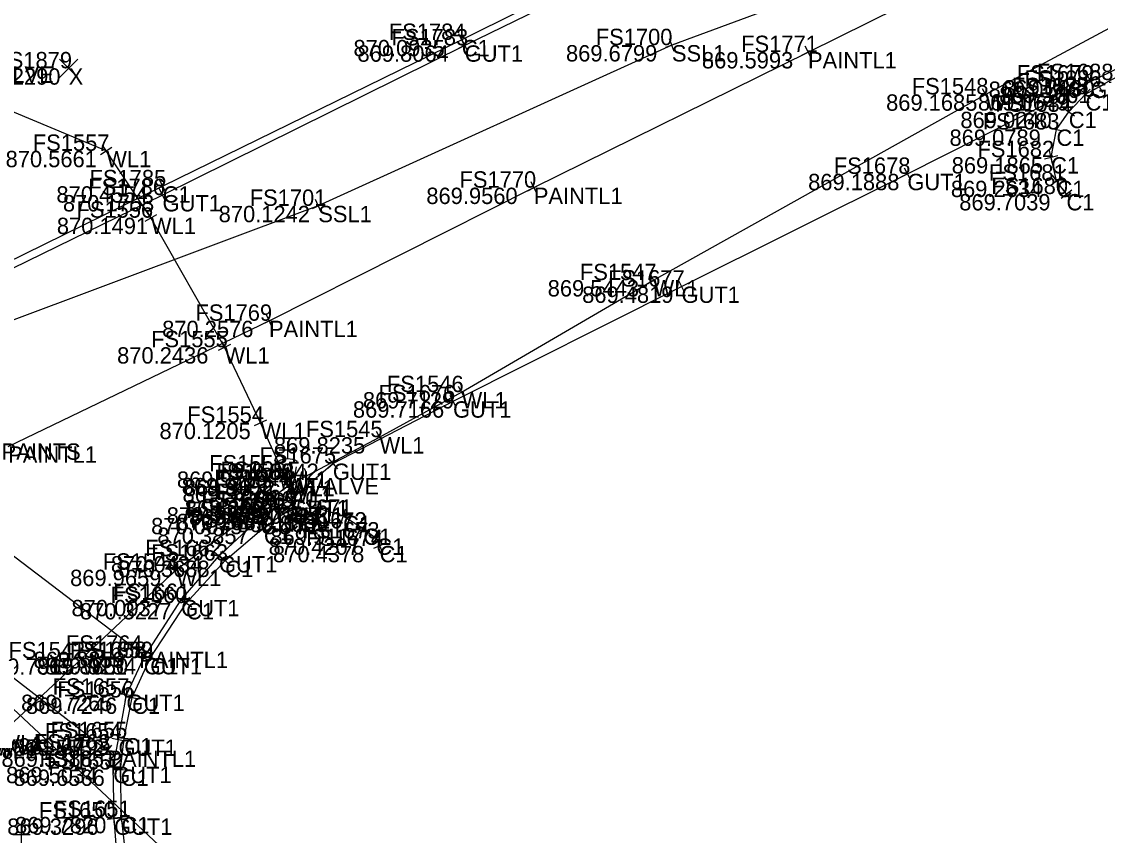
# Model space of a CAD drawing. Extents: x 1469677 to 1493262, y 375219 to 389293.
# Drawn here: x 1479688.4 to 1479767.4, y 379910.3 to 379970 of the extents above; entities that cross this region are included whole.
import ezdxf

# ---------------------------------------------------------------- set-up
doc = ezdxf.new("R2010")
doc.units = 0
for name, color, linetype in [('Building', 7, 'Continuous'), ('DR_X_Drive_Pipe', 7, 'Continuous'), ('DV_X_Text', 7, 'Continuous'), ('GK_Visualization', 7, 'Continuous'), ('PNTELEV', 7, 'Continuous'), ('PNTNO', 7, 'Continuous'), ('RD_P_Text', 7, 'Continuous'), ('RW_P_Esmt_SW', 7, 'Continuous'), ('RW_P_Esmt_U', 7, 'Continuous'), ('SV_X_Mon_Cells_Found', 7, 'Continuous'), ('UT_X_Electric', 7, 'Continuous')]:
    doc.layers.add(name, color=color, linetype=linetype)

msp = doc.modelspace()

# ---------------------------------------------------------------- linework, layer by layer
at = {"layer": 'Building'}
for points in [[(1479687.377, 379938.814), (1479706.5, 379948.023), (1479725.914, 379957.781), (1479746.012, 379967.724), (1479779.432, 379984.272), (1479805.773, 379996.992), (1479815.711, 380001.699)], [(1479696.985, 379923.758), (1479671.854, 379942.855)], [(1479663.295, 379940.786), (1479694.651, 379916.513)]]:
    msp.add_lwpolyline(points, dxfattribs=at)
at = {"layer": 'DR_X_Drive_Pipe'}
for points in [[(1479653.917, 379883.075), (1479656.453, 379885.901), (1479682.649, 379913.583), (1479686.182, 379917.14), (1479686.736, 379917.656), (1479692.788, 379923.269), (1479699.703, 379929.771), (1479707.876, 379935.91), (1479714.6, 379939.488), (1479720.618, 379942.793), (1479734.686, 379951.003), (1479759.021, 379964.62), (1479771.505, 379971.304), (1479799.27, 379984.838)], [(1479708.028, 379936.357), (1479707.494, 379936.973), (1479705.885, 379940.546), (1479703.244, 379946.083), (1479697.845, 379955.578), (1479694.57, 379960.481), (1479685.134, 379964.427), (1479683.162, 379969.505)]]:
    msp.add_lwpolyline(points, dxfattribs=at)
at = {"layer": 'PNTELEV'}
for p, q in [((1479721.085, 379968.835), (1479720.191, 379968.388)), ((1479720.861, 379968.164), (1479720.415, 379969.059)), ((1479721.064, 379967.765), (1479720.626, 379968.664)), ((1479720.638, 379968.612), (1479720.638, 379968.612)), ((1479736.21, 379967.764), (1479735.864, 379968.702)), ((1479721.294, 379968.434), (1479720.396, 379967.995)), ((1479720.845, 379968.214), (1479720.845, 379968.214)), ((1479736.506, 379968.406), (1479735.568, 379968.06)), ((1479736.037, 379968.233), (1479736.037, 379968.233)), ((1479745.564, 379967.502), (1479746.46, 379967.946)), ((1479745.79, 379968.172), (1479746.234, 379967.276)), ((1479746.012, 379967.724), (1479746.012, 379967.724)), ((1479766.27, 379965.338), (1479767.162, 379965.788)), ((1479766.491, 379966.009), (1479766.941, 379965.116)), ((1479766.716, 379965.563), (1479766.716, 379965.563)), ((1479766.933, 379964.947), (1479767.811, 379965.425)), ((1479767.133, 379965.625), (1479767.611, 379964.747)), ((1479758.585, 379964.376), (1479759.457, 379964.864)), ((1479758.777, 379965.056), (1479759.265, 379964.183)), ((1479759.021, 379964.62), (1479759.021, 379964.62)), ((1479765.996, 379964.98), (1479766.72, 379964.291)), ((1479766.013, 379964.273), (1479766.703, 379964.998)), ((1479766.358, 379964.635), (1479766.358, 379964.635)), ((1479767.372, 379965.186), (1479767.372, 379965.186)), ((1479764.72, 379963.63), (1479765.54, 379963.059)), ((1479764.844, 379962.934), (1479765.416, 379963.755)), ((1479765.13, 379963.345), (1479765.13, 379963.345)), ((1479764.131, 379961.556), (1479764.323, 379962.537)), ((1479763.736, 379962.142), (1479764.718, 379961.95)), ((1479764.227, 379962.046), (1479764.227, 379962.046)), ((1479694.154, 379960.204), (1479694.986, 379960.759)), ((1479694.848, 379960.066), (1479694.292, 379960.897)), ((1479694.57, 379960.481), (1479694.57, 379960.481)), ((1479763.343, 379959.905), (1479764.317, 379960.131)), ((1479763.943, 379959.531), (1479763.717, 379960.505)), ((1479763.83, 379960.018), (1479763.83, 379960.018)), ((1479753.073, 379959.243), (1479753.519, 379958.348)), ((1479698.93, 379957.434), (1479698.49, 379958.332)), ((1479752.849, 379958.572), (1479753.743, 379959.018)), ((1479753.296, 379958.795), (1479753.296, 379958.795)), ((1479763.83, 379957.991), (1479764.632, 379958.589)), ((1479764.53, 379957.889), (1479763.932, 379958.69)), ((1479764.231, 379958.29), (1479764.231, 379958.29)), ((1479699.159, 379958.103), (1479698.261, 379957.663)), ((1479698.916, 379956.791), (1479698.472, 379957.687)), ((1479698.71, 379957.883), (1479698.71, 379957.883)), ((1479725.467, 379957.557), (1479726.361, 379958.006)), ((1479725.689, 379958.228), (1479726.139, 379957.334)), ((1479725.914, 379957.781), (1479725.914, 379957.781)), ((1479764.559, 379957.015), (1479765.361, 379957.613)), ((1479765.259, 379956.913), (1479764.661, 379957.714)), ((1479699.142, 379957.461), (1479698.246, 379957.017)), ((1479698.694, 379957.239), (1479698.694, 379957.239)), ((1479710.319, 379955.993), (1479709.905, 379956.903)), ((1479764.96, 379957.314), (1479764.96, 379957.314)), ((1479698.092, 379955.143), (1479697.598, 379956.012)), ((1479710.567, 379956.655), (1479709.657, 379956.241)), ((1479710.112, 379956.448), (1479710.112, 379956.448)), ((1479697.41, 379955.331), (1479698.28, 379955.825)), ((1479697.845, 379955.578), (1479697.845, 379955.578)), ((1479734.254, 379950.751), (1479735.118, 379951.255)), ((1479734.434, 379951.435), (1479734.938, 379950.571)), ((1479734.686, 379951.003), (1479734.686, 379951.003)), ((1479736.292, 379950.308), (1479737.186, 379950.756)), ((1479736.515, 379950.979), (1479736.963, 379950.085)), ((1479736.739, 379950.532), (1479736.739, 379950.532)), ((1479706.05, 379947.806), (1479706.95, 379948.24)), ((1479706.283, 379948.474), (1479706.717, 379947.573)), ((1479706.5, 379948.023), (1479706.5, 379948.023)), ((1479703.459, 379945.632), (1479703.029, 379946.535)), ((1479702.793, 379945.868), (1479703.695, 379946.299)), ((1479703.244, 379946.083), (1479703.244, 379946.083)), ((1479719.76, 379942.561), (1479720.22, 379941.673)), ((1479720.18, 379942.552), (1479721.056, 379943.033)), ((1479720.377, 379943.231), (1479720.859, 379942.354)), ((1479720.618, 379942.793), (1479720.618, 379942.793)), ((1479719.546, 379941.887), (1479720.434, 379942.347)), ((1479719.99, 379942.117), (1479719.99, 379942.117)), ((1479706.09, 379940.09), (1479705.68, 379941.002)), ((1479705.429, 379940.341), (1479706.341, 379940.751)), ((1479705.885, 379940.546), (1479705.885, 379940.546)), ((1479714.159, 379939.253), (1479715.041, 379939.723)), ((1479714.365, 379939.929), (1479714.835, 379939.047)), ((1479714.6, 379939.488), (1479714.6, 379939.488)), ((1479710.803, 379937.227), (1479711.563, 379937.878)), ((1479710.858, 379937.932), (1479711.508, 379937.173)), ((1479707.116, 379936.645), (1479707.872, 379937.3)), ((1479707.822, 379936.595), (1479707.166, 379937.351)), ((1479707.494, 379936.973), (1479707.494, 379936.973)), ((1479711.183, 379937.553), (1479711.183, 379937.553)), ((1479707.476, 379935.61), (1479708.276, 379936.21)), ((1479707.576, 379936.31), (1479708.176, 379935.51)), ((1479707.65, 379936.029), (1479708.406, 379936.684)), ((1479708.356, 379935.979), (1479707.7, 379936.735)), ((1479708.028, 379936.357), (1479708.028, 379936.357)), ((1479707.876, 379935.91), (1479707.876, 379935.91)), ((1479706.615, 379934.07), (1479707.449, 379934.623)), ((1479706.756, 379934.763), (1479707.308, 379933.93)), ((1479707.616, 379934.647), (1479708.506, 379935.105)), ((1479707.832, 379935.32), (1479708.29, 379934.431)), ((1479708.061, 379934.876), (1479708.061, 379934.876)), ((1479708.181, 379934.682), (1479708.569, 379933.76)), ((1479709.896, 379934.832), (1479709.968, 379933.835)), ((1479705.495, 379933.231), (1479706.229, 379933.91)), ((1479705.522, 379933.938), (1479706.202, 379933.204)), ((1479707.032, 379934.346), (1479707.032, 379934.346)), ((1479707.124, 379933.572), (1479707.934, 379934.157)), ((1479707.236, 379934.27), (1479707.822, 379933.459)), ((1479707.529, 379933.865), (1479707.529, 379933.865)), ((1479707.914, 379934.027), (1479708.836, 379934.415)), ((1479708.375, 379934.221), (1479708.375, 379934.221)), ((1479709.433, 379934.298), (1479710.431, 379934.37)), ((1479709.932, 379934.334), (1479709.932, 379934.334)), ((1479711.454, 379933.868), (1479712.41, 379933.576)), ((1479712.078, 379934.2), (1479711.786, 379933.244)), ((1479705.749, 379932.53), (1479706.509, 379933.179)), ((1479705.805, 379933.235), (1479706.453, 379932.474)), ((1479705.862, 379933.571), (1479705.862, 379933.571)), ((1479711.932, 379933.722), (1479711.932, 379933.722)), ((1479712.989, 379933.055), (1479713.835, 379932.521)), ((1479713.679, 379933.211), (1479713.145, 379932.365)), ((1479706.129, 379932.854), (1479706.129, 379932.854)), ((1479713.412, 379932.788), (1479713.412, 379932.788)), ((1479713.969, 379932.363), (1479714.765, 379931.756)), ((1479714.67, 379932.457), (1479714.064, 379931.662)), ((1479715.064, 379931.715), (1479714.148, 379931.313)), ((1479714.367, 379932.06), (1479714.367, 379932.06)), ((1479714.405, 379931.972), (1479714.807, 379931.056)), ((1479714.606, 379931.514), (1479714.606, 379931.514)), ((1479702.455, 379931.096), (1479703.211, 379930.442)), ((1479702.506, 379930.391), (1479703.16, 379931.148)), ((1479702.833, 379930.769), (1479702.833, 379930.769)), ((1479702.927, 379930.775), (1479703.661, 379930.097)), ((1479702.955, 379930.069), (1479703.633, 379930.803)), ((1479699.339, 379929.428), (1479700.067, 379930.113)), ((1479699.36, 379930.135), (1479700.046, 379929.406)), ((1479703.294, 379930.436), (1479703.294, 379930.436)), ((1479699.703, 379929.771), (1479699.703, 379929.771)), ((1479699.639, 379927.827), (1479700.479, 379927.285)), ((1479699.788, 379927.135), (1479700.33, 379927.976)), ((1479700.002, 379927.6), (1479700.84, 379927.054)), ((1479700.059, 379927.556), (1479700.059, 379927.556)), ((1479700.148, 379926.908), (1479700.694, 379927.746)), ((1479700.421, 379927.327), (1479700.421, 379927.327)), ((1479692.421, 379922.929), (1479693.155, 379923.609)), ((1479692.448, 379923.635), (1479693.128, 379922.902)), ((1479697.383, 379923.456), (1479696.587, 379924.061)), ((1479696.682, 379923.36), (1479697.288, 379924.156)), ((1479696.865, 379923.512), (1479697.769, 379923.084)), ((1479696.985, 379923.758), (1479696.985, 379923.758)), ((1479697.103, 379922.846), (1479697.531, 379923.75)), ((1479697.34, 379923.503), (1479698.248, 379923.085)), ((1479697.585, 379922.84), (1479698.003, 379923.748)), ((1479692.788, 379923.269), (1479692.788, 379923.269)), ((1479697.317, 379923.298), (1479697.317, 379923.298)), ((1479697.794, 379923.294), (1479697.794, 379923.294)), ((1479695.959, 379920.116), (1479696.133, 379921.101)), ((1479695.554, 379920.695), (1479696.538, 379920.521)), ((1479695.971, 379920.492), (1479696.953, 379920.304)), ((1479696.046, 379920.608), (1479696.046, 379920.608)), ((1479696.368, 379919.907), (1479696.556, 379920.889)), ((1479696.462, 379920.398), (1479696.462, 379920.398)), ((1479694.975, 379917.415), (1479695.957, 379917.227)), ((1479695.372, 379916.83), (1479695.56, 379917.812)), ((1479695.393, 379917.478), (1479696.387, 379917.361)), ((1479695.466, 379917.321), (1479695.466, 379917.321)), ((1479695.832, 379916.923), (1479695.948, 379917.916)), ((1479695.89, 379917.42), (1479695.89, 379917.42)), ((1479694.256, 379916.819), (1479695.046, 379916.207)), ((1479694.957, 379916.908), (1479694.345, 379916.118)), ((1479694.651, 379916.513), (1479694.651, 379916.513)), ((1479695.091, 379914.822), (1479695.075, 379915.822)), ((1479695.63, 379914.617), (1479695.61, 379915.617)), ((1479694.583, 379915.314), (1479695.583, 379915.329)), ((1479695.083, 379915.322), (1479695.083, 379915.322)), ((1479695.12, 379915.108), (1479696.12, 379915.127)), ((1479695.62, 379915.117), (1479695.62, 379915.117)), ((1479695.182, 379911.032), (1479695.102, 379912.029)), ((1479695.189, 379911.589), (1479696.183, 379911.699)), ((1479695.741, 379911.147), (1479695.631, 379912.141)), ((1479695.686, 379911.644), (1479695.686, 379911.644)), ((1479694.644, 379911.49), (1479695.64, 379911.571)), ((1479695.142, 379911.531), (1479695.142, 379911.531))]:
    msp.add_line(p, q, dxfattribs=at)
at = {"layer": 'PNTNO'}
for p, q in [((1479708.512, 379938.532), (1479707.24, 379938.532)), ((1479707.877, 379937.896), (1479707.877, 379939.167)), ((1479707.877, 379936.496), (1479707.877, 379936.496)), ((1479688.366, 379909.701), (1479688.366, 379910.972)), ((1479689.001, 379910.337), (1479687.729, 379910.337))]:
    msp.add_line(p, q, dxfattribs=at)
msp.add_lwpolyline([(1479707.24, 379937.316), (1479707.559, 379935.592), (1479707.877, 379937.316), (1479708.197, 379935.592), (1479708.514, 379937.316)], dxfattribs=at)
for start, end in [(60.01836, 120.01574), (150.01836, 209.98164), (330.01836, 29.98164), (239.98426, 299.98164)]:
    msp.add_arc((1479707.877, 379936.497), 1.4, start, end, dxfattribs=at)
at = {"layer": 'RD_P_Text'}
for points in [[(1479772.982, 379994.381), (1479762.438, 379989.23), (1479737.891, 379977.225), (1479720.638, 379968.612), (1479698.71, 379957.883), (1479678.409, 379947.915), (1479674.816, 379946.157), (1479670.835, 379944.353), (1479668.74, 379943.532), (1479666.343, 379942.649), (1479664.179, 379942.195), (1479661.876, 379941.901), (1479659.999, 379941.972), (1479653.935, 379943.268), (1479649.182, 379945.527), (1479644.261, 379948.889), (1479643.432, 379949.993), (1479639.011, 379953.958), (1479638.818, 379953.848), (1479620.557, 379971.482), (1479582.44, 380008.391)], [(1479773.254, 379993.873), (1479762.766, 379988.772), (1479738.122, 379976.644), (1479720.845, 379968.214), (1479698.694, 379957.239), (1479678.815, 379947.539), (1479674.951, 379945.56), (1479671.194, 379943.855), (1479668.836, 379942.929), (1479666.481, 379942.243), (1479664.295, 379941.704), (1479662.026, 379941.397), (1479659.994, 379941.512), (1479654.023, 379942.767), (1479648.758, 379945.101), (1479643.81, 379948.553), (1479642.638, 379949.517), (1479640.65, 379951.389), (1479638.379, 379953.495), (1479620.029, 379971.274), (1479601.931, 379988.801), (1479602.178, 379989.373), (1479582.142, 380008.015)], [(1479764.96, 379957.314), (1479764.231, 379958.29), (1479763.83, 379960.018), (1479764.227, 379962.046), (1479765.13, 379963.345), (1479766.358, 379964.635), (1479767.372, 379965.186), (1479768.198, 379965.667), (1479786.067, 379974.436), (1479802.593, 379982.624), (1479831.64, 379996.732)], [(1479695.475, 379907.419), (1479695.142, 379911.531), (1479695.083, 379915.322), (1479695.466, 379917.321), (1479696.046, 379920.608), (1479697.317, 379923.298), (1479700.059, 379927.556), (1479702.833, 379930.769), (1479705.862, 379933.571), (1479707.032, 379934.346), (1479708.061, 379934.876), (1479711.183, 379937.553), (1479719.99, 379942.117), (1479736.739, 379950.532), (1479753.296, 379958.795), (1479766.716, 379965.563), (1479785.836, 379974.829)], [(1479696.149, 379907.481), (1479695.686, 379911.644), (1479695.62, 379915.117), (1479695.89, 379917.42), (1479696.462, 379920.398), (1479697.794, 379923.294), (1479700.421, 379927.327), (1479703.294, 379930.436), (1479706.129, 379932.854), (1479707.529, 379933.865), (1479708.375, 379934.221), (1479709.932, 379934.334), (1479711.932, 379933.722), (1479713.412, 379932.788), (1479714.367, 379932.06), (1479714.606, 379931.514)]]:
    msp.add_lwpolyline(points, dxfattribs=at)
at = {"layer": 'RW_P_Esmt_U'}
for p, q in [((1479691.146, 379965.863), (1479692.48, 379967.198)), ((1479691.146, 379967.198), (1479692.48, 379965.863))]:
    msp.add_line(p, q, dxfattribs=at)
at = {"layer": 'SV_X_Mon_Cells_Found'}
msp.add_lwpolyline([(1477206.544, 382340.781), (1479657.335, 379947.979), (1480466.338, 379191.878)], dxfattribs=at)
at = {"layer": 'UT_X_Electric'}
msp.add_lwpolyline([(1479823.042, 380000.22), (1479820.4, 379999.933), (1479798.147, 379991.168), (1479736.037, 379968.233), (1479710.112, 379956.448), (1479679.103, 379944.837), (1479664.157, 379939.675), (1479652.585, 379935.616), (1479645.234, 379932.512), (1479624.647, 379923.417), (1479621.963, 379921.485), (1479620.421, 379921.063), (1479600.276, 379909.045), (1479588.442, 379902.577), (1479565.169, 379891.726), (1479542.109, 379880.195), (1479514.622, 379866.871)], dxfattribs=at)

# ---------------------------------------------------------------- texts
at = {"layer": 'DV_X_Text'}
for s, p in [('870.0935', (1479712.692, 379967.412)), ('869.8064', (1479712.984, 379967.014)), ('869.6799', (1479728.271, 379967.033)), ('869.5993', (1479738.236, 379966.524)), ('871.2290', (1479684.52, 379965.331)), ('869.0146', (1479759.253, 379964.363)), ('869.3830', (1479760.318, 379964.467)), ('869.1685', (1479751.737, 379963.42)), ('869.0649', (1479758.469, 379963.435)), ('869.3661', (1479760.028, 379963.986)), ('869.0240', (1479757.184, 379962.145)), ('869.0789', (1479756.385, 379960.846)), ('870.5661', (1479687.189, 379959.281)), ('869.1865', (1479756.546, 379958.818)), ('869.1888', (1479746.021, 379957.595)), ('869.2634', (1479756.483, 379957.09)), ('870.4554', (1479690.915, 379956.683)), ('869.9560', (1479718.034, 379956.581)), ('870.1753', (1479691.391, 379956.039)), ('869.7039', (1479757.099, 379956.114)), ('870.1242', (1479702.809, 379955.248)), ('870.1491', (1479690.946, 379954.378)), ('869.5443', (1479726.929, 379949.803)), ('869.4819', (1479729.455, 379949.332)), ('870.2576', (1479698.667, 379946.823)), ('870.2436', (1479695.364, 379944.883)), ('869.7129', (1479713.381, 379941.593)), ('869.7166', (1479712.649, 379940.917)), ('870.1205', (1479698.469, 379939.346)), ('869.8235', (1479706.862, 379938.288)), ('869.9759', (1479699.746, 379935.773)), ('869.8842', (1479703.445, 379936.353)), ('869.9492', (1479700.101, 379935.296)), ('869.9652', (1479700.262, 379935.157)), ('869.9775', (1479700.157, 379934.71)), ('869.8927', (1479700.323, 379933.676)), ('870.0064', (1479699.001, 379933.146)), ('870.2535', (1479699.734, 379932.665)), ('869.8977', (1479700.637, 379933.021)), ('869.9015', (1479702.535, 379933.134)), ('870.0075', (1479697.859, 379932.371)), ('869.8839', (1479704.166, 379932.522)), ('870.3857', (1479698.315, 379931.654)), ('869.9117', (1479706.601, 379931.588)), ('870.4207', (1479706.468, 379930.86)), ('870.4378', (1479706.792, 379930.314)), ('870.0434', (1479694.906, 379929.569)), ('870.3688', (1479695.452, 379929.236)), ('869.9659', (1479691.918, 379928.571)), ('870.0037', (1479692.019, 379926.356)), ('870.3227', (1479692.645, 379926.127)), ('869.8859', (1479689.237, 379922.558)), ('869.7915', (1479685.523, 379922.069)), ('869.8850', (1479689.475, 379922.098)), ('869.9254', (1479690.065, 379922.094)), ('869.7265', (1479688.327, 379919.408)), ('869.7246', (1479688.677, 379919.198)), ('869.5552', (1479687.737, 379916.121)), ('869.6493', (1479688.105, 379916.22)), ('869.5388', (1479686.885, 379915.313)), ('869.5034', (1479687.222, 379914.122)), ('869.6566', (1479687.769, 379913.917)), ('869.7820', (1479687.882, 379910.444)), ('869.3296', (1479687.309, 379910.331))]:
    msp.add_text(s, height=1.2, dxfattribs=at).set_placement(p)
at = {"layer": 'GK_Visualization'}
for s, p in [('C1', (1479720.638, 379967.412)), ('GUT1', (1479720.845, 379967.014)), ('SSL1', (1479736.037, 379967.033)), ('PAINTL1', (1479746.012, 379966.524)), ('WVALVE', (1479684.03, 379965.466)), ('X', (1479691.813, 379965.331)), ('GUT1', (1479766.716, 379964.363)), ('WL1', (1479759.021, 379963.42)), ('C1', (1479766.358, 379963.435)), ('C1', (1479765.13, 379962.145)), ('C1', (1479764.227, 379960.846)), ('WL1', (1479694.57, 379959.281)), ('C1', (1479763.83, 379958.818)), ('GUT1', (1479753.296, 379957.595)), ('C1', (1479764.231, 379957.09)), ('C1', (1479698.71, 379956.683)), ('PAINTL1', (1479725.914, 379956.581)), ('GUT1', (1479698.694, 379956.039)), ('C1', (1479764.96, 379956.114)), ('SSL1', (1479710.112, 379955.248)), ('WL1', (1479697.845, 379954.378)), ('WL1', (1479734.686, 379949.803)), ('GUT1', (1479736.739, 379949.332)), ('PAINTL1', (1479706.5, 379946.823)), ('WL1', (1479703.244, 379944.883)), ('WL1', (1479720.618, 379941.593)), ('GUT1', (1479719.99, 379940.917)), ('WL1', (1479705.885, 379939.346)), ('WL1', (1479714.6, 379938.288)), ('PAINTS', (1479686.899, 379937.83)), ('PAINTL1', (1479687.377, 379937.614)), ('WL1', (1479707.494, 379935.773)), ('GUT1', (1479711.183, 379936.353)), ('WVALVE', (1479707.877, 379935.296)), ('WL1', (1479708.028, 379935.157)), ('WL1', (1479707.876, 379934.71)), ('GUT1', (1479708.061, 379933.676)), ('GUT1', (1479707.032, 379933.146)), ('C1', (1479707.529, 379932.665)), ('C1', (1479708.375, 379933.021)), ('C1', (1479709.932, 379933.134)), ('GUT1', (1479705.862, 379932.371)), ('C1', (1479711.932, 379932.522)), ('C1', (1479706.129, 379931.654)), ('C1', (1479713.412, 379931.588)), ('C1', (1479714.367, 379930.86)), ('C1', (1479714.606, 379930.314)), ('GUT1', (1479702.833, 379929.569)), ('C1', (1479703.294, 379929.236)), ('WL1', (1479699.703, 379928.571)), ('GUT1', (1479700.059, 379926.356)), ('C1', (1479700.421, 379926.127)), ('PAINTL1', (1479696.985, 379922.558)), ('WL1', (1479692.788, 379922.069)), ('GUT1', (1479697.317, 379922.098)), ('C1', (1479697.794, 379922.094)), ('GUT1', (1479696.046, 379919.408)), ('C1', (1479696.462, 379919.198)), ('WL1', (1479686.182, 379915.94)), ('WVALVE', (1479686.396, 379916.124)), ('WL1', (1479686.736, 379916.456)), ('GUT1', (1479695.466, 379916.121)), ('C1', (1479695.89, 379916.22)), ('PAINTL1', (1479694.651, 379915.313)), ('GUT1', (1479695.083, 379914.122)), ('C1', (1479695.62, 379913.917)), ('C1', (1479695.686, 379910.444)), ('GUT1', (1479695.142, 379910.331))]:
    msp.add_text(s, height=1.2, dxfattribs=at).set_placement(p)
at = {"layer": 'RW_P_Esmt_SW'}
for s, p in [('FS1784', (1479715.282, 379968.612)), ('FS1783', (1479715.479, 379968.214)), ('FS1700', (1479730.454, 379968.233)), ('FS1771', (1479741.116, 379967.724)), ('FS1879', (1479686.438, 379966.531)), ('FS1679', (1479761.322, 379965.563)), ('FS1686', (1479761.893, 379965.186)), ('FS1688', (1479762.785, 379965.667)), ('FS1548', (1479753.617, 379964.62)), ('FS1685', (1479760.954, 379964.635)), ('FS1684', (1479759.736, 379963.345)), ('FS1683', (1479758.823, 379962.046)), ('FS1557', (1479689.185, 379960.481)), ('FS1682', (1479758.436, 379960.018)), ('FS1678', (1479747.902, 379958.795)), ('FS1785', (1479693.344, 379957.883)), ('FS1681', (1479759.279, 379958.29)), ('FS1786', (1479693.253, 379957.239)), ('FS1770', (1479720.463, 379957.781)), ('FS1680', (1479759.452, 379957.314)), ('FS1701', (1479705.084, 379956.448)), ('FS1556', (1479692.385, 379955.578)), ('FS1547', (1479729.292, 379951.003)), ('FS1677', (1479731.354, 379950.532)), ('FS1769', (1479701.106, 379948.023)), ('FS1555', (1479697.859, 379946.083)), ('FS1676', (1479714.53, 379942.117)), ('FS1546', (1479715.148, 379942.793)), ('FS1554', (1479700.51, 379940.546)), ('FS1545', (1479709.206, 379939.488)), ('FS1675', (1479705.798, 379937.553)), ('FS1553', (1479702.109, 379936.973)), ('FS1551', (1479702.943, 379936.496)), ('FS1544', (1479702.491, 379935.91)), ('FS1552', (1479702.653, 379936.357)), ('FS1666', (1479701.534, 379934.346)), ('FS1667', (1479702.638, 379934.876)), ('FS1669', (1479702.943, 379934.221)), ('FS1670', (1479704.443, 379934.334)), ('FS1665', (1479700.439, 379933.571)), ('FS1668', (1479702.097, 379933.865)), ('FS1671', (1479706.998, 379933.722)), ('FS1664', (1479700.716, 379932.854)), ('FS1672', (1479708.037, 379932.788)), ('FS1673', (1479708.982, 379932.06)), ('FS1674', (1479709.231, 379931.514)), ('FS1662', (1479697.42, 379930.769)), ('FS1663', (1479697.871, 379930.436)), ('FS1543', (1479694.309, 379929.771)), ('FS1660', (1479694.894, 379927.327)), ('FS1661', (1479695.088, 379927.556)), ('FS1542', (1479687.403, 379923.269)), ('FS1764', (1479691.61, 379923.758)), ('FS1658', (1479691.904, 379923.298)), ('FS1659', (1479692.381, 379923.294)), ('FS1657', (1479690.642, 379920.608)), ('FS1656', (1479690.983, 379920.398)), ('FS1654', (1479690.072, 379917.321)), ('FS1655', (1479690.486, 379917.42)), ('FS1763', (1479689.266, 379916.513)), ('FS1653', (1479689.679, 379915.322)), ('FS1652', (1479690.226, 379915.117)), ('FS1650', (1479689.634, 379911.531)), ('FS1651', (1479690.734, 379911.644))]:
    msp.add_text(s, height=1.2, dxfattribs=at).set_placement(p)

doc.saveas('drawing.dxf')
